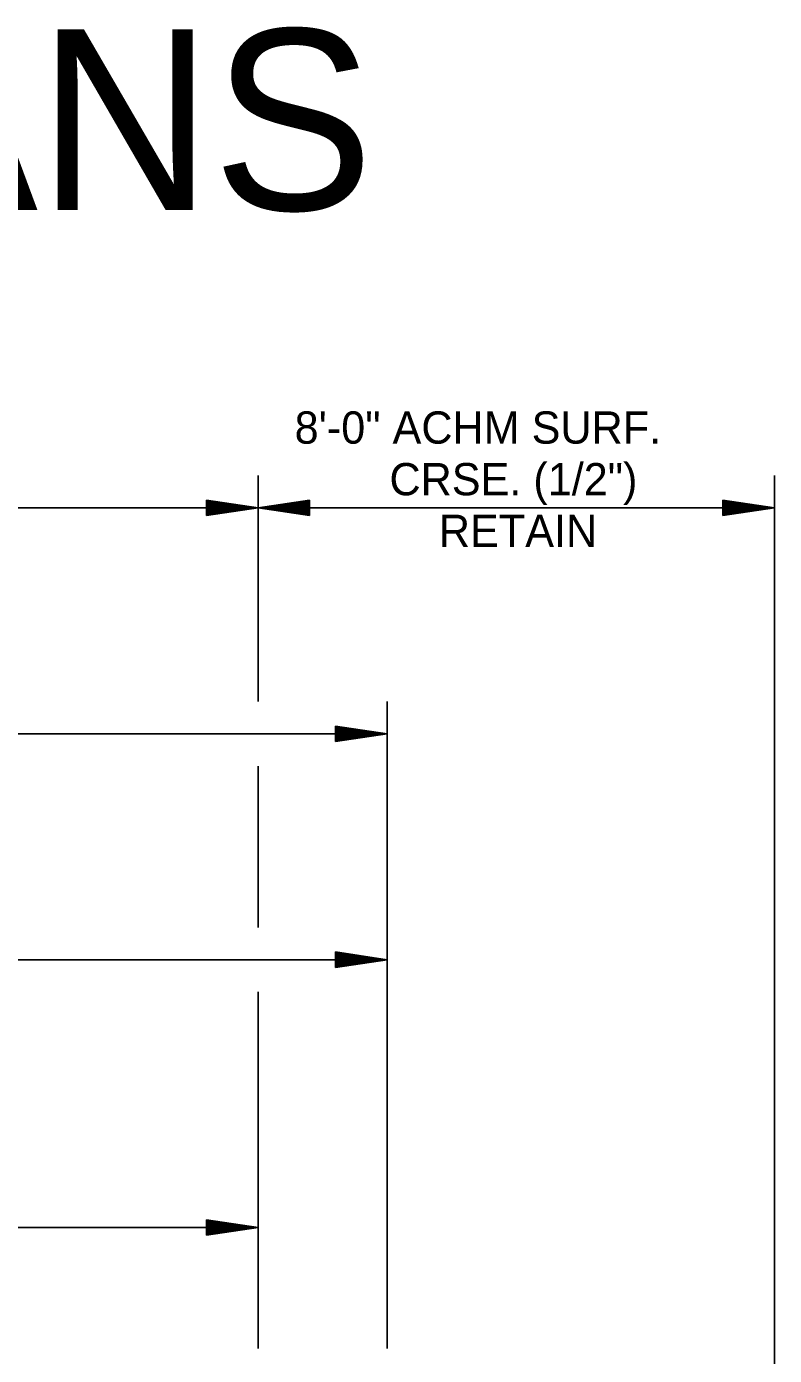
# Model space of a CAD drawing. Extents: x 60325 to 61047, y 53669 to 53767.
# Drawn here: x 60377.66 to 60389.25, y 53695.39 to 53715.97 of the extents above; entities that cross this region are included whole.
import ezdxf

# ---------------------------------------------------------------- set-up
doc = ezdxf.new("R2010")
doc.units = 0
for name, color, linetype in [('Level 63', 7, 'Continuous'), ('R_Border', 7, 'Continuous'), ('R_Border Prem', 7, 'Continuous')]:
    doc.layers.add(name, color=color, linetype=linetype)

msp = doc.modelspace()

# ---------------------------------------------------------------- linework, layer by layer
at = {"layer": 'R_Border'}
for p, q in [((60381.247, 53695.494), (60381.247, 53698.074)), ((60380.447, 53697.488), (60381.247, 53697.368)), ((60380.447, 53697.488), (60380.447, 53697.248)), ((60380.447, 53697.468), (60381.113, 53697.368)), ((60380.447, 53697.448), (60380.975, 53697.368)), ((60380.447, 53697.428), (60380.842, 53697.368)), ((60380.447, 53697.407), (60380.707, 53697.368)), ((60381.247, 53697.368), (60353.247, 53697.368)), ((60380.447, 53697.387), (60380.573, 53697.368)), ((60380.447, 53697.248), (60381.247, 53697.368)), ((60380.447, 53697.329), (60380.707, 53697.368)), ((60380.447, 53697.289), (60380.975, 53697.368)), ((60380.447, 53697.268), (60381.113, 53697.368)), ((60380.447, 53697.309), (60380.842, 53697.368)), ((60380.447, 53697.35), (60380.573, 53697.368))]:
    msp.add_line(p, q, dxfattribs=at)
at = {"layer": 'R_Border Prem'}
for p, q in [((60381.247, 53705.515), (60381.247, 53709.015)), ((60389.247, 53695.765), (60389.247, 53709.015)), ((60381.247, 53708.515), (60353.247, 53708.515)), ((60380.447, 53708.635), (60381.247, 53708.515)), ((60380.447, 53708.635), (60380.447, 53708.395)), ((60380.447, 53708.615), (60381.113, 53708.515)), ((60380.447, 53708.595), (60380.975, 53708.515)), ((60380.447, 53708.575), (60380.842, 53708.515)), ((60380.447, 53708.554), (60380.707, 53708.515)), ((60380.447, 53708.534), (60380.573, 53708.515)), ((60380.447, 53708.395), (60381.247, 53708.515)), ((60380.447, 53708.476), (60380.707, 53708.515)), ((60380.447, 53708.435), (60380.975, 53708.515)), ((60380.447, 53708.415), (60381.113, 53708.515)), ((60380.447, 53708.455), (60380.842, 53708.515)), ((60380.447, 53708.496), (60380.573, 53708.515)), ((60382.047, 53708.635), (60381.247, 53708.515)), ((60389.247, 53708.515), (60381.247, 53708.515)), ((60382.047, 53708.395), (60381.247, 53708.515)), ((60382.047, 53708.615), (60381.38, 53708.515)), ((60382.047, 53708.415), (60381.38, 53708.515)), ((60382.047, 53708.595), (60381.518, 53708.515)), ((60382.047, 53708.435), (60381.518, 53708.515)), ((60382.047, 53708.575), (60381.651, 53708.515)), ((60382.047, 53708.455), (60381.651, 53708.515)), ((60382.047, 53708.554), (60381.787, 53708.515)), ((60382.047, 53708.476), (60381.787, 53708.515)), ((60382.047, 53708.534), (60381.92, 53708.515)), ((60382.047, 53708.496), (60381.92, 53708.515)), ((60382.047, 53708.395), (60382.047, 53708.635)), ((60388.447, 53708.635), (60389.247, 53708.515)), ((60388.447, 53708.635), (60388.447, 53708.395)), ((60388.447, 53708.615), (60389.113, 53708.515)), ((60388.447, 53708.595), (60388.975, 53708.515)), ((60388.447, 53708.575), (60388.842, 53708.515)), ((60388.447, 53708.554), (60388.707, 53708.515)), ((60388.447, 53708.534), (60388.573, 53708.515)), ((60388.447, 53708.395), (60389.247, 53708.515)), ((60388.447, 53708.476), (60388.707, 53708.515)), ((60388.447, 53708.435), (60388.975, 53708.515)), ((60388.447, 53708.415), (60389.113, 53708.515)), ((60388.447, 53708.455), (60388.842, 53708.515)), ((60388.447, 53708.496), (60388.573, 53708.515)), ((60383.247, 53695.494), (60383.247, 53705.515)), ((60383.247, 53705.015), (60351.247, 53705.015)), ((60382.447, 53705.135), (60383.247, 53705.015)), ((60382.447, 53705.135), (60382.447, 53704.895)), ((60382.447, 53705.115), (60383.113, 53705.015)), ((60382.447, 53705.095), (60382.975, 53705.015)), ((60382.447, 53705.075), (60382.842, 53705.015)), ((60382.447, 53705.054), (60382.707, 53705.015)), ((60382.447, 53705.034), (60382.573, 53705.015)), ((60382.447, 53704.895), (60383.247, 53705.015)), ((60382.447, 53704.976), (60382.707, 53705.015)), ((60382.447, 53704.935), (60382.975, 53705.015)), ((60382.447, 53704.915), (60383.113, 53705.015)), ((60382.447, 53704.955), (60382.842, 53705.015)), ((60382.447, 53704.996), (60382.573, 53705.015)), ((60381.247, 53702.013), (60381.247, 53704.515)), ((60383.247, 53701.515), (60351.247, 53701.515)), ((60382.447, 53701.635), (60383.247, 53701.515)), ((60382.447, 53701.635), (60382.447, 53701.395)), ((60382.447, 53701.615), (60383.113, 53701.515)), ((60382.447, 53701.595), (60382.975, 53701.515)), ((60382.447, 53701.575), (60382.842, 53701.515)), ((60382.447, 53701.554), (60382.707, 53701.515)), ((60382.447, 53701.534), (60382.573, 53701.515)), ((60382.447, 53701.395), (60383.247, 53701.515)), ((60382.447, 53701.476), (60382.707, 53701.515)), ((60382.447, 53701.435), (60382.975, 53701.515)), ((60382.447, 53701.415), (60383.113, 53701.515)), ((60382.447, 53701.455), (60382.842, 53701.515)), ((60382.447, 53701.496), (60382.573, 53701.515)), ((60381.247, 53695.494), (60381.247, 53701.015)), ((60389.247, 53690.175), (60389.247, 53695.765))]:
    msp.add_line(p, q, dxfattribs=at)

# ---------------------------------------------------------------- texts
at = {"layer": 'Level 63'}
msp.add_text('FROM 090292 PLANS', height=2.8, dxfattribs=at).set_placement((60345.163, 53713.128))
at = {"layer": 'R_Border Prem'}
for s, p in [('8\'-0" ACHM SURF.', (60381.814, 53709.509)), ('CRSE. (1/2")', (60383.283, 53708.709)), ('RETAIN', (60384.049, 53707.909))]:
    msp.add_text(s, height=0.5, dxfattribs=at).set_placement(p)

doc.saveas('drawing.dxf')
